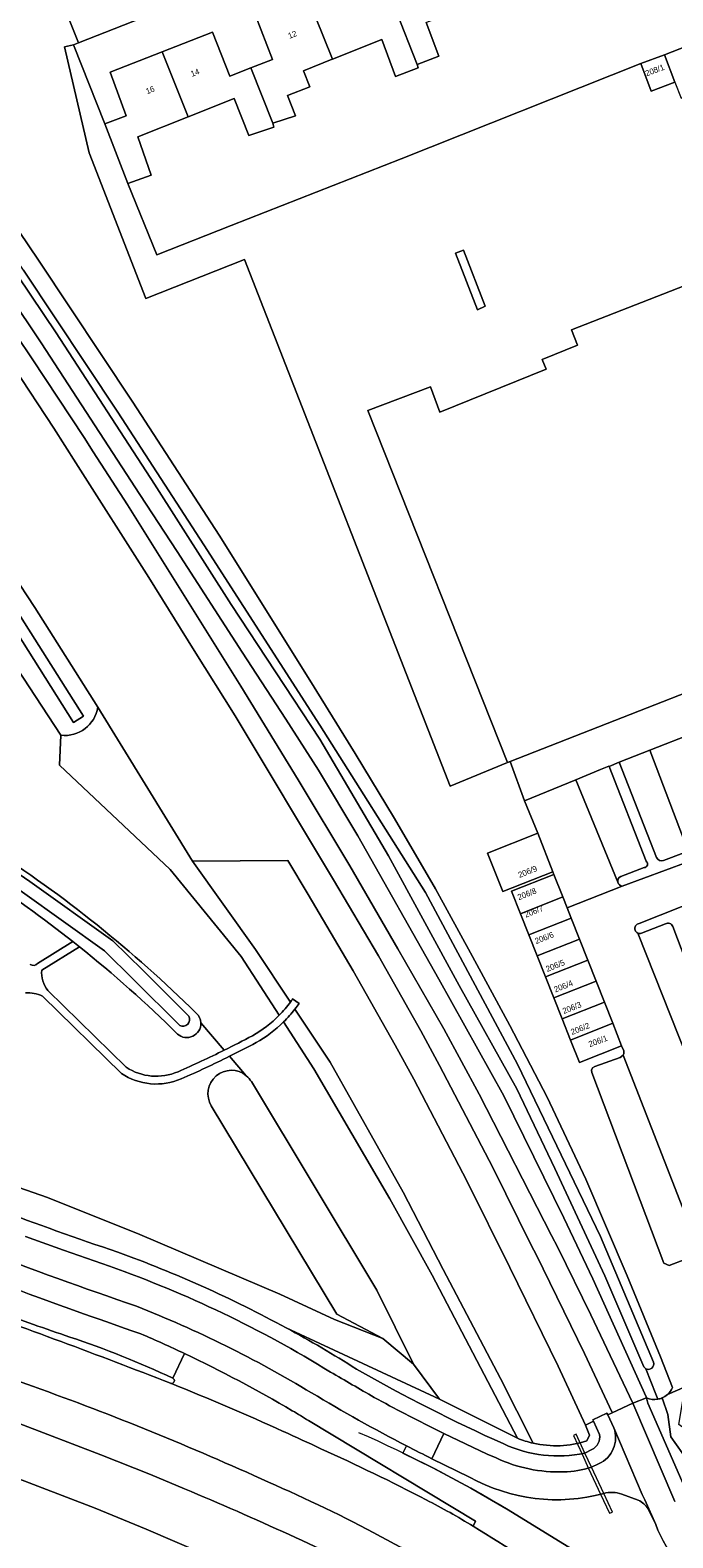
# Model space of a CAD drawing. Header units: metres. Extents: x 151448 to 154749, y 463108 to 465296.
# Tile 392 of 449: x 154337 to 154419, y 464194 to 464387. Entities that reach past the tile are written whole.
import ezdxf
from ezdxf.enums import TextEntityAlignment as Align

# ---------------------------------------------------------------- set-up
doc = ezdxf.new("R2010")
doc.units = ezdxf.units.M
for name, color, linetype, lineweight in [('B-PV-FV-FAUNAPASSAGE-GV', 253, 'Continuous', 9), ('B-PV-GR-BEPLANTING_CULTUUR_BOSPLANTSOEN-GV', 253, 'Continuous', 9), ('B-PV-GR-BOS_GEMENGD-GV', 253, 'Continuous', 9), ('B-PV-GR-BOS_LOOF-GV', 253, 'Continuous', 9), ('B-PV-GW-TALUD_KRUIN-G', 253, 'Continuous', 9), ('B-PV-IE-TERREINAFSCHEIDING_KUNSTMATIG_HEKWERK-G', 253, 'Continuous', 9), ('B-PV-IE-TERREINAFSCHEIDING_KUNSTMATIG_MUUR-G', 253, 'Continuous', 9), ('B-PV-OG-BEBOUWING-GV', 1, 'Continuous', 9), ('B-PV-OG-BEBOUWING-T18', 2, 'Continuous', 9), ('B-PV-OG-TERREIN_BEGROEID-GV', 253, 'Continuous', 9), ('B-PV-OG-TERREIN_ERF-GV', 253, 'Continuous', 9), ('B-PV-OG-TERREIN_OEVER-GV', 253, 'Continuous', 9), ('B-PV-OG-WATER-GV', 253, 'Continuous', 9), ('B-PV-OG-WATER_GREPPEL-GV', 253, 'Continuous', 9), ('B-PV-VH-GESLOTENVERHARDING_ASFALT-GV', 253, 'Continuous', 9), ('B-PV-VH-GESLOTENVERHARDING_BETON-GV', 253, 'Continuous', 9), ('B-PV-VH-ONVERHARD_ZAND-GV', 253, 'Continuous', 9), ('B-PV-VH-OPENVERHARDING_BETONSTRAATSTEEN-GV', 253, 'Continuous', 9), ('B-PV-VH-OPENVERHARDING_SIERBESTRATING-GV', 253, 'Continuous', 9), ('B-PV-VH-OPENVERHARDING_TEGEL-GV', 253, 'Continuous', 9)]:
    doc.layers.add(name, color=color, linetype=linetype, lineweight=lineweight)
doc.styles.add('Drong', font='txt', dxfattribs={"height": 1.8})

msp = doc.modelspace()

# ---------------------------------------------------------------- linework, layer by layer
at = {"layer": 'B-PV-FV-FAUNAPASSAGE-GV', "flags": 128}
msp.add_lwpolyline([(154407.635, 464204.635), (154406.514, 464207.055), (154406.169, 464206.873), (154407.283, 464204.472), (154408.123, 464202.66), (154409.668, 464199.355), (154410.813, 464196.933), (154411.167, 464197.079), (154410.066, 464199.468), (154408.483, 464202.81)], close=True, dxfattribs=at)
at = {"layer": 'B-PV-GR-BEPLANTING_CULTUUR_BOSPLANTSOEN-GV', "flags": 128}
msp.add_lwpolyline([(154398.069, 464293.23), (154399.888, 464288.203), (154406.487, 464290.898), (154409.659, 464292.193), (154410.739, 464292.619), (154410.742, 464292.611), (154412.04, 464293.133), (154415.955, 464294.679), (154421.645, 464296.925), (154425.704, 464298.528), (154426.944, 464299.017), (154431.168, 464300.685), (154437.825, 464303.296), (154441.803, 464304.852), (154443.072, 464305.344), (154441.146, 464310.104), (154439.298, 464309.378)], close=True, dxfattribs=at)
at = {"layer": 'B-PV-GR-BOS_GEMENGD-GV', "flags": 128}
for points in [[(154418.884, 464213.025), (154417.323, 464216.963), (154413.089, 464227.325), (154407.789, 464239.717), (154402.807, 464250.242), (154398.006, 464259.397), (154393.253, 464268.253), (154388.498, 464276.911), (154383.247, 464285.921), (154378.19, 464294.282), (154372.387, 464303.668), (154360.744, 464322.242), (154349.685, 464339.269), (154337.589, 464357.449), (154322.589, 464379.639)], [(154415.208, 464215.66), (154410.203, 464227.335), (154403.791, 464241.108), (154398.938, 464251.315), (154391.516, 464264.525), (154382.479, 464281.138), (154373.652, 464296.079), (154362.309, 464313.336), (154352.473, 464328.75), (154339.85, 464348.165), (154331.567, 464360.417)], [(154329.67, 464359.116), (154337.932, 464346.895), (154350.565, 464327.465), (154355.383, 464320.153), (154363.688, 464307.234), (154369.3, 464298.647), (154373.477, 464292.136), (154378.534, 464283.725), (154388.933, 464265.357), (154397.269, 464250.393), (154404.939, 464234.769), (154408.651, 464226.94), (154415.504, 464211.816), (154415.554, 464211.706)], [(154335.679, 464356.168), (154347.763, 464338.006), (154358.805, 464321.005), (154373.649, 464297.883), (154387.201, 464276.436), (154399.016, 464254.472), (154409.63, 464232.364), (154416.45, 464216.271)], [(154415.454, 464215.437), (154416.746, 464212.177), (154417.002, 464211.533)], [(154417.002, 464211.533), (154416.746, 464212.177), (154415.454, 464215.437)]]:
    msp.add_lwpolyline(points, dxfattribs=at)
at = {"layer": 'B-PV-GR-BOS_GEMENGD-GV'}
for points in [[(154416.45, 464216.271, -0.6806704), (154415.454, 464215.437)], [(154415.454, 464215.437, -0.1213497), (154415.208, 464215.66)], [(154418.244, 464212.135, 0.109861), (154418.884, 464213.025)], [(154415.554, 464211.706, 0.1485061), (154417.002, 464211.533)], [(154417.002, 464211.533, 0.0542653), (154417.539, 464211.69)], [(154417.539, 464211.69, 0.0829686), (154418.244, 464212.135)]]:
    msp.add_lwpolyline(points, format="xyb", dxfattribs=at)
at = {"layer": 'B-PV-GR-BOS_LOOF-GV', "flags": 128}
for points in [[(154422.459, 464230.22), (154418.467, 464228.662), (154417.765, 464228.955), (154408.527, 464253.374), (154408.48, 464253.673), (154408.632, 464253.97), (154408.934, 464254.166), (154412.189, 464255.33), (154412.541, 464255.626), (154412.634, 464255.811), (154412.647, 464256.172), (154412.363, 464256.801), (154406.939, 464254.658), (154405.795, 464257.553), (154404.73, 464260.25), (154403.664, 464262.947), (154402.598, 464265.644), (154401.533, 464268.341), (154400.467, 464271.038), (154399.401, 464273.735), (154398.258, 464276.63), (154403.682, 464278.773), (154403.545, 464279.118), (154397.107, 464276.574), (154395.165, 464281.49), (154401.603, 464284.034), (154399.888, 464288.203), (154398.069, 464293.23), (154397.741, 464293.102), (154390.372, 464290.094), (154364.008, 464357.534), (154351.35, 464352.573), (154344.109, 464371.225), (154340.931, 464384.783), (154342.099, 464385.057), (154342.702, 464385.296), (154337.039, 464399.572)], [(154320.387, 464386.933), (154316.692, 464384.305), (154317.491, 464383.917), (154319.577, 464382.902), (154322.589, 464379.639), (154337.589, 464357.449), (154349.685, 464339.269), (154360.744, 464322.242), (154372.387, 464303.668), (154378.19, 464294.282), (154383.247, 464285.921), (154388.498, 464276.911), (154393.253, 464268.253), (154398.006, 464259.397), (154402.807, 464250.242), (154407.789, 464239.717), (154413.089, 464227.325), (154417.323, 464216.963), (154418.884, 464213.025)], [(154250.008, 464318.964), (154249.943, 464317.758), (154251.703, 464302.931), (154252.92, 464286.716), (154251.838, 464275.613), (154259.359, 464268.616), (154265.715, 464262.536), (154273.22, 464258.279), (154289.096, 464252.939), (154291.605, 464252.296), (154295.64, 464251.263), (154317.528, 464244.747), (154338.754, 464237.369), (154350.596, 464232.64), (154368.538, 464225.007), (154375.534, 464221.732), (154381.758, 464219.319), (154375.836, 464222.41), (154359.75, 464249.122)], [(154357.354, 464280.477), (154345.2, 464300.191)], [(154340.472, 464296.603), (154340.284, 464292.772), (154354.474, 464279.4), (154363.596, 464268.265), (154368.461, 464260.733)], [(154369.893, 464262.407), (154365.424, 464269.157), (154357.354, 464280.477)], [(154337.482, 464267.347), (154342.006, 464270.154)], [(154342.838, 464269.494), (154338.009, 464266.498)], [(154348.226, 464253.273), (154338.096, 464263.182)], [(154338.795, 464263.897), (154348.848, 464254.064)], [(154401.02, 464205.898), (154396.81, 464214.194), (154389.462, 464228.149), (154384.353, 464238.037), (154374.976, 464254.731), (154370.478, 464261.524)], [(154361.414, 464256.25), (154358.41, 464259.736)], [(154369.016, 464259.873), (154372.9, 464253.859), (154382.66, 464237.222), (154388.087, 464227.418), (154399.027, 464206.527)], [(154389.011, 464211.556), (154399.027, 464206.527), (154388.087, 464227.418), (154382.66, 464237.222), (154372.9, 464253.859), (154369.016, 464259.873)], [(154364.23, 464252.983), (154362.088, 464255.468)], [(154362.088, 464255.468), (154364.23, 464252.983)], [(154364.889, 464252.217), (154380.976, 464225.506), (154385.672, 464216.013), (154389.011, 464211.556)], [(154418.244, 464212.135), (154420.504, 464213.125)]]:
    msp.add_lwpolyline(points, dxfattribs=at)
at = {"layer": 'B-PV-GR-BOS_LOOF-GV'}
for points in [[(154345.2, 464300.191, -0.4028179), (154340.472, 464296.603)], [(154342.006, 464270.154, 0.0228015), (154330.051, 464278.731)], [(154355.411, 464258.322, 0.0259809), (154342.838, 464269.494)], [(154336.521, 464267.225, 0.368374), (154337.482, 464267.347)], [(154338.009, 464266.498, 0.1938457), (154338.795, 464263.897)], [(154338.096, 464263.182, 0.1301347), (154335.928, 464263.576)], [(154368.461, 464260.733, 0.0347611), (154369.893, 464262.407)], [(154370.478, 464261.524, -0.0330627), (154369.016, 464259.873)], [(154358.41, 464259.736, -0.6628461), (154355.411, 464258.322)], [(154369.016, 464259.873, -0.0661114), (154365.509, 464257.223)], [(154365.509, 464257.223, -0.0066283), (154362.088, 464255.468)], [(154355.485, 464253.491, 0.0115662), (154361.414, 464256.25)], [(154362.088, 464255.468, -0.012032), (154355.886, 464252.575)], [(154355.886, 464252.575, -0.2553497), (154348.226, 464253.273)], [(154348.848, 464254.064, 0.2529763), (154355.485, 464253.491)], [(154359.75, 464249.122, -0.843653), (154364.23, 464252.983)], [(154364.23, 464252.983, -0.0849078), (154364.889, 464252.217)], [(154418.884, 464213.025, -0.109861), (154418.244, 464212.135)], [(154399.027, 464206.527, 0.040561), (154401.02, 464205.898)]]:
    msp.add_lwpolyline(points, format="xyb", dxfattribs=at)
at = {"layer": 'B-PV-GW-TALUD_KRUIN-G', "flags": 128}
for points in [[(154316.554, 464382.833), (154315.572, 464381.696), (154315.303, 464379.807), (154329.67, 464359.116), (154337.932, 464346.895), (154350.565, 464327.465), (154355.383, 464320.153), (154363.688, 464307.234), (154369.3, 464298.647), (154373.477, 464292.136), (154378.534, 464283.725), (154388.933, 464265.357), (154397.269, 464250.393), (154404.939, 464234.769), (154408.651, 464226.94), (154415.504, 464211.816), (154415.554, 464211.706)], [(154418.884, 464213.025), (154417.323, 464216.963), (154413.089, 464227.325), (154407.789, 464239.717), (154402.807, 464250.242), (154398.006, 464259.397), (154393.253, 464268.253), (154388.498, 464276.911), (154383.247, 464285.921), (154378.19, 464294.282), (154372.387, 464303.668), (154360.744, 464322.242), (154349.685, 464339.269), (154337.589, 464357.449), (154322.589, 464379.639), (154319.577, 464382.902), (154317.491, 464383.917), (154316.554, 464382.833)]]:
    msp.add_lwpolyline(points, dxfattribs=at)
at = {"layer": 'B-PV-GW-TALUD_KRUIN-G'}
for points in [[(154418.244, 464212.135, 0.109861), (154418.884, 464213.025)], [(154415.554, 464211.706, 0.1485061), (154417.002, 464211.533)], [(154417.002, 464211.533, 0.0542653), (154417.539, 464211.69)], [(154417.539, 464211.69, 0.0829686), (154418.244, 464212.135)]]:
    msp.add_lwpolyline(points, format="xyb", dxfattribs=at)
at = {"layer": 'B-PV-IE-TERREINAFSCHEIDING_KUNSTMATIG_HEKWERK-G'}
msp.add_lwpolyline([(154397.792, 464197.342, 0.0332289), (154378.664, 464207.236)], format="xyb", dxfattribs=at)
at = {"layer": 'B-PV-IE-TERREINAFSCHEIDING_KUNSTMATIG_HEKWERK-G', "flags": 128}
msp.add_lwpolyline([(154407.031, 464191.658), (154397.792, 464197.342)], dxfattribs=at)
at = {"layer": 'B-PV-IE-TERREINAFSCHEIDING_KUNSTMATIG_MUUR-G', "flags": 128}
for points in [[(154364.008, 464357.534), (154390.372, 464290.094)], [(154390.372, 464290.094), (154397.741, 464293.102)]]:
    msp.add_lwpolyline(points, dxfattribs=at)
at = {"layer": 'B-PV-OG-BEBOUWING-GV', "flags": 128}
for points in [[(154393.977, 464390.593), (154390.789, 464398.735), (154390.557, 464398.644), (154384.11, 464396.126), (154386.306, 464390.5), (154383.443, 464389.38), (154386.125, 464382.552), (154388.926, 464383.62), (154387.287, 464387.922), (154393.773, 464390.512)], [(154375.271, 464383.224), (154381.596, 464385.747), (154383.372, 464381.022), (154386.266, 464382.11), (154386.125, 464382.552), (154383.443, 464389.38), (154380.75, 464388.327), (154378.546, 464393.959), (154372.019, 464391.405)], [(154367.624, 464375.014), (154370.541, 464375.955), (154369.515, 464378.554), (154372.363, 464379.679), (154371.55, 464381.739), (154375.239, 464383.211), (154375.271, 464383.224), (154372.019, 464391.405), (154365.409, 464388.819), (154367.612, 464383.19), (154364.823, 464382.098)], [(154353.453, 464384.158), (154356.77, 464375.816), (154362.693, 464378.169), (154364.556, 464373.449), (154367.787, 464374.492), (154367.624, 464375.014), (154364.823, 464382.098), (154362.123, 464381.042), (154359.909, 464386.675)], [(154356.77, 464375.816), (154353.453, 464384.158), (154346.765, 464381.551), (154348.855, 464375.957), (154346.1, 464374.938), (154349.068, 464367.295), (154352.023, 464368.362), (154350.326, 464373.256)], [(154419.174, 464380.267), (154417.871, 464383.775), (154414.84, 464382.649), (154416.143, 464379.141)], [(154437.67, 464313.48), (154421.368, 464354.571), (154405.928, 464348.54), (154406.697, 464346.586), (154402.181, 464344.763), (154402.675, 464343.506), (154389.041, 464338.002), (154387.836, 464341.236), (154379.821, 464338.225), (154397.741, 464293.102), (154398.069, 464293.23), (154439.298, 464309.378), (154439.181, 464309.675)], [(154403.545, 464279.118), (154401.603, 464284.034), (154395.165, 464281.49), (154397.107, 464276.574)], [(154404.825, 464275.879), (154403.682, 464278.773), (154398.258, 464276.63), (154399.401, 464273.735)], [(154405.379, 464274.477), (154404.825, 464275.879), (154399.401, 464273.735), (154400.467, 464271.038), (154405.891, 464273.181)], [(154405.891, 464273.181), (154400.467, 464271.038), (154401.533, 464268.341), (154406.957, 464270.484)], [(154408.022, 464267.787), (154406.957, 464270.484), (154401.533, 464268.341), (154402.598, 464265.644)], [(154403.664, 464262.947), (154409.088, 464265.09), (154408.022, 464267.787), (154402.598, 464265.644)], [(154403.664, 464262.947), (154404.73, 464260.25), (154410.154, 464262.393), (154409.088, 464265.09)], [(154404.73, 464260.25), (154405.795, 464257.553), (154411.219, 464259.696), (154410.154, 464262.393)], [(154405.795, 464257.553), (154406.939, 464254.658), (154412.363, 464256.801), (154411.219, 464259.696)]]:
    msp.add_lwpolyline(points, close=True, dxfattribs=at)
at = {"layer": 'B-PV-OG-TERREIN_BEGROEID-GV', "flags": 128}
for points in [[(154368.461, 464260.733), (154363.596, 464268.265), (154354.474, 464279.4), (154340.284, 464292.772), (154340.472, 464296.603), (154332.36, 464308.873), (154324.36, 464322.436), (154315.847, 464334.511), (154309.405, 464344.128), (154303.009, 464353.346), (154299.694, 464358.249), (154296.934, 464362.443)], [(154328.698, 464356.786), (154336.763, 464344.815), (154343.45, 464334.748), (154344.624, 464332.928), (154349.004, 464326.136), (154363.545, 464302.905), (154370.87, 464290.867), (154377.498, 464279.852), (154383.681, 464269.24), (154389.568, 464258.979), (154394.077, 464250.623), (154403.385, 464232.516), (154404.174, 464230.982), (154408.392, 464222.361), (154413.774, 464211.028), (154415.554, 464211.706), (154415.504, 464211.816), (154408.651, 464226.94), (154404.939, 464234.769), (154397.269, 464250.393), (154388.933, 464265.357), (154378.534, 464283.725), (154373.477, 464292.136), (154369.3, 464298.647), (154363.688, 464307.234), (154355.383, 464320.153), (154350.565, 464327.465), (154337.932, 464346.895), (154329.67, 464359.116)], [(154317.035, 464343.458), (154337.142, 464312.959), (154345.2, 464300.191), (154357.354, 464280.477), (154369.573, 464280.544), (154372.183, 464276.204), (154377.942, 464266.414), (154383.327, 464256.91), (154385.713, 464252.535), (154392.506, 464239.505), (154398.011, 464228.425), (154404.208, 464215.747), (154407.732, 464208.22), (154408.751, 464208.697), (154408.654, 464208.906), (154410.469, 464209.736), (154410.594, 464209.538), (154411.146, 464209.779), (154411.126, 464209.822), (154407.588, 464217.38), (154401.387, 464230.064), (154400.823, 464231.198), (154395.849, 464241.211), (154389.023, 464254.304), (154386.621, 464258.708), (154381.177, 464268.317), (154375.434, 464278.079), (154362.807, 464299.08), (154357.551, 464307.441), (154351.755, 464316.803), (154342.398, 464331.49), (154339.569, 464335.93), (154334.407, 464343.792)], [(154369.364, 464220.671), (154389.011, 464211.556), (154385.672, 464216.013), (154381.758, 464219.319), (154375.534, 464221.732), (154368.538, 464225.007), (154350.596, 464232.64), (154338.754, 464237.369), (154317.528, 464244.747), (154295.64, 464251.263), (154291.605, 464252.296), (154289.096, 464252.939), (154273.22, 464258.279), (154265.715, 464262.536), (154259.359, 464268.616), (154251.838, 464275.613), (154252.92, 464286.716), (154251.703, 464302.931), (154249.943, 464317.758), (154250.008, 464318.964), (154248.002, 464320.627)], [(154407.9, 464206.18), (154408.225, 464206.906), (154407.732, 464208.22), (154404.208, 464215.747), (154398.011, 464228.425), (154392.506, 464239.505), (154385.713, 464252.535), (154383.327, 464256.91), (154377.942, 464266.414), (154372.183, 464276.204), (154369.573, 464280.544), (154357.354, 464280.477), (154365.424, 464269.157), (154369.893, 464262.407)], [(154370.18, 464262.808), (154371.002, 464262.239)], [(154370.478, 464261.524), (154374.976, 464254.731), (154384.353, 464238.037), (154389.462, 464228.149), (154396.81, 464214.194), (154401.02, 464205.898)], [(154358.41, 464259.736), (154361.414, 464256.25)], [(154402.35, 464168.136), (154399.05, 464170.512), (154394.371, 464173.47), (154390.697, 464175.654), (154381.188, 464181.139), (154376.069, 464183.776), (154370.643, 464186.39), (154358.729, 464191.711), (154351.39, 464194.864), (154344.869, 464197.562), (154330.104, 464203.193), (154322.293, 464205.905), (154316.278, 464207.921), (154315.451, 464208.198), (154303.136, 464212.093), (154297.05, 464213.875), (154291.145, 464215.522), (154284.32, 464217.236), (154278.336, 464218.809), (154273.145, 464220.045), (154262.359, 464222.476)], [(154399.027, 464206.527), (154389.011, 464211.556), (154369.364, 464220.671)], [(154336.958, 464213.147), (154321.414, 464218.638)], [(154372.229, 464208.793), (154393.64, 464195.909), (154393.345, 464195.251)], [(154409.534, 464207.019), (154408.751, 464208.697), (154407.732, 464208.22), (154408.225, 464206.906), (154407.9, 464206.18)], [(154335.12, 464208.427), (154345.605, 464204.391), (154351.956, 464201.895), (154356.33, 464200.052)], [(154384.794, 464205.543), (154384.318, 464204.624), (154388.173, 464202.72), (154393.028, 464200.113), (154397.792, 464197.342), (154407.031, 464191.658)], [(154407.031, 464191.658), (154397.792, 464197.342), (154393.028, 464200.113), (154388.173, 464202.72), (154384.318, 464204.624), (154384.794, 464205.543)], [(154407.635, 464204.635), (154408.538, 464205.068)], [(154392.856, 464201.556), (154388.026, 464203.905)], [(154414.483, 464198.597), (154412.374, 464199.381)], [(154416.731, 464195.476), (154415.743, 464197.494)]]:
    msp.add_lwpolyline(points, dxfattribs=at)
at = {"layer": 'B-PV-OG-TERREIN_BEGROEID-GV'}
for points in [[(154331.303, 464282.202, -0.0520482), (154357.812, 464261.004)], [(154369.893, 464262.407, 0.0061274), (154370.18, 464262.808)], [(154357.812, 464261.004, -0.2035689), (154358.41, 464259.736)], [(154365.028, 464258.1, 0.0695755), (154368.461, 464260.733)], [(154371.002, 464262.239, -0.0137668), (154370.478, 464261.524)], [(154361.414, 464256.25, 0.0072718), (154365.028, 464258.1)], [(154316.836, 464241.959, 0.0164276), (154347.752, 464230.373)], [(154350.141, 464223.456, -0.0177051), (154310.312, 464238.623)], [(154309.376, 464235.61, 0.0156479), (154350.728, 464219.901)], [(154347.752, 464230.373, -0.0374829), (154369.364, 464220.671)], [(154372.597, 464212.349, 0.0415572), (154350.141, 464223.456)], [(154369.364, 464220.671, -0.0163967), (154378.372, 464215.395)], [(154350.728, 464219.901, -0.0091302), (154356.313, 464217.38)], [(154356.313, 464217.38, -0.0229279), (154370.137, 464210.049)], [(154378.372, 464215.395, 0.0254246), (154397.237, 464205.809)], [(154367.065, 464200.914, 0.0210227), (154336.958, 464213.147)], [(154384.794, 464205.543, -0.0158066), (154372.597, 464212.349)], [(154370.137, 464210.049, -0.002952), (154372.229, 464208.793)], [(154408.538, 464205.068, 0.3334054), (154409.534, 464207.019)], [(154388.026, 464203.905, -0.0039522), (154384.794, 464205.543)], [(154397.237, 464205.809, 0.1659841), (154407.635, 464204.635)], [(154401.02, 464205.898, -0.040561), (154399.027, 464206.527)], [(154407.9, 464206.18, -0.1343031), (154401.02, 464205.898)], [(154401.02, 464205.898, 0.1343031), (154407.9, 464206.18)], [(154395.247, 464185.873, 0.0399129), (154367.065, 464200.914)], [(154410.066, 464199.468, -0.1967405), (154392.856, 464201.556)], [(154356.33, 464200.052, -0.0156561), (154382.921, 464187.896)], [(154412.374, 464199.381, 0.1477331), (154410.066, 464199.468)], [(154415.743, 464197.494, 0.1417897), (154414.483, 464198.597)], [(154393.345, 464195.251, 0.0014585), (154405.949, 464187.447)], [(154424.287, 464186.027, -0.155417), (154416.731, 464195.476)]]:
    msp.add_lwpolyline(points, format="xyb", dxfattribs=at)
at = {"layer": 'B-PV-OG-TERREIN_ERF-GV', "flags": 128}
for points in [[(154364.607, 464393.959), (154342.702, 464385.296), (154342.099, 464385.057), (154346.1, 464374.938), (154348.855, 464375.957), (154346.765, 464381.551), (154353.453, 464384.158), (154359.909, 464386.675), (154362.123, 464381.042), (154364.823, 464382.098), (154367.612, 464383.19), (154365.409, 464388.819)], [(154387.287, 464387.922), (154388.926, 464383.62), (154386.125, 464382.552), (154386.266, 464382.11), (154383.372, 464381.022), (154381.596, 464385.747), (154375.271, 464383.224), (154375.239, 464383.211), (154371.55, 464381.739), (154372.363, 464379.679), (154369.515, 464378.554), (154370.541, 464375.955), (154367.624, 464375.014), (154367.787, 464374.492), (154364.556, 464373.449), (154362.693, 464378.169), (154356.77, 464375.816), (154350.326, 464373.256), (154352.023, 464368.362), (154349.068, 464367.295), (154352.758, 464358.173), (154362.297, 464361.911), (154384.083, 464370.447), (154414.84, 464382.649), (154417.871, 464383.775), (154427.114, 464387.401)], [(154419.174, 464380.267), (154416.143, 464379.141), (154414.84, 464382.649), (154384.083, 464370.447), (154362.297, 464361.911), (154352.758, 464358.173), (154349.068, 464367.295), (154346.1, 464374.938), (154342.099, 464385.057), (154340.931, 464384.783), (154344.109, 464371.225), (154351.35, 464352.573), (154364.008, 464357.534), (154390.372, 464290.094), (154397.741, 464293.102), (154379.821, 464338.225), (154387.836, 464341.236), (154389.041, 464338.002), (154402.675, 464343.506), (154402.181, 464344.763), (154406.697, 464346.586), (154405.928, 464348.54), (154421.368, 464354.571)]]:
    msp.add_lwpolyline(points, dxfattribs=at)
for points in [[(154391.052, 464358.363), (154392.065, 464358.765), (154394.874, 464351.562), (154393.896, 464351.122)], [(154391.052, 464358.363), (154393.896, 464351.122), (154394.874, 464351.562), (154392.065, 464358.765)]]:
    msp.add_lwpolyline(points, close=True, dxfattribs=at)
at = {"layer": 'B-PV-OG-TERREIN_OEVER-GV', "flags": 128}
for points in [[(154345.2, 464300.191), (154337.142, 464312.959), (154317.035, 464343.458), (154311.624, 464351.423), (154306.163, 464359.288), (154302.892, 464363.821), (154299.177, 464368.413), (154295.033, 464365.365)], [(154295.033, 464365.365), (154296.934, 464362.443), (154299.694, 464358.249), (154303.009, 464353.346), (154309.405, 464344.128), (154315.847, 464334.511), (154324.36, 464322.436), (154332.36, 464308.873), (154340.472, 464296.603)], [(154355.697, 464259.415), (154349.781, 464265.301), (154346.052, 464268.967), (154335.537, 464276.475), (154313.209, 464291.776), (154291.474, 464306.637), (154270.544, 464321.485), (154257.681, 464330.595)], [(154258.654, 464331.969), (154271.518, 464322.858), (154292.436, 464308.018), (154314.16, 464293.165), (154336.502, 464277.854), (154347.137, 464270.26), (154350.965, 464266.498), (154356.884, 464260.608)]]:
    msp.add_lwpolyline(points, dxfattribs=at)
msp.add_lwpolyline([(154297.474, 464365.058), (154298.69, 464365.936), (154304.397, 464358.026), (154309.796, 464350.248), (154315.239, 464342.238), (154321.956, 464332), (154335.297, 464311.816), (154343.364, 464299.032), (154342.096, 464298.232), (154334.081, 464310.932), (154320.704, 464331.172), (154313.973, 464341.434), (154308.635, 464349.29), (154303.161, 464357.174)], close=True, dxfattribs=at)
at = {"layer": 'B-PV-OG-TERREIN_OEVER-GV'}
for points in [[(154340.472, 464296.603, 0.4028179), (154345.2, 464300.191)], [(154357.812, 464261.004, 0.0520482), (154331.303, 464282.202)], [(154330.051, 464278.731, -0.0228015), (154342.006, 464270.154)], [(154342.006, 464270.154, -0.0026458), (154342.838, 464269.494)], [(154342.838, 464269.494, -0.0259809), (154355.411, 464258.322)], [(154358.41, 464259.736, 0.2035689), (154357.812, 464261.004)], [(154355.411, 464258.322, 0.6628461), (154358.41, 464259.736)], [(154356.884, 464260.608, -0.7218457), (154355.697, 464259.415)]]:
    msp.add_lwpolyline(points, format="xyb", dxfattribs=at)
at = {"layer": 'B-PV-OG-WATER-GV', "flags": 128}
msp.add_lwpolyline([(154416.45, 464216.271), (154409.63, 464232.364), (154399.016, 464254.472), (154387.201, 464276.436), (154373.649, 464297.883), (154358.805, 464321.005), (154347.763, 464338.006), (154335.679, 464356.168), (154320.781, 464378.207), (154318.181, 464381.023), (154318.075, 464381.075), (154317.754, 464380.703), (154317.707, 464380.374), (154331.567, 464360.417), (154339.85, 464348.165), (154352.473, 464328.75), (154362.309, 464313.336), (154373.652, 464296.079), (154382.479, 464281.138), (154391.516, 464264.525), (154398.938, 464251.315), (154403.791, 464241.108), (154410.203, 464227.335), (154415.208, 464215.66)], dxfattribs=at)
msp.add_lwpolyline([(154297.474, 464365.058), (154303.161, 464357.174), (154308.635, 464349.29), (154313.973, 464341.434), (154320.704, 464331.172), (154334.081, 464310.932), (154342.096, 464298.232), (154343.364, 464299.032), (154335.297, 464311.816), (154321.956, 464332), (154315.239, 464342.238), (154309.796, 464350.248), (154304.397, 464358.026), (154298.69, 464365.936)], close=True, dxfattribs=at)
at = {"layer": 'B-PV-OG-WATER-GV'}
for points in [[(154415.454, 464215.437, 0.6806704), (154416.45, 464216.271)], [(154415.208, 464215.66, 0.1213497), (154415.454, 464215.437)]]:
    msp.add_lwpolyline(points, format="xyb", dxfattribs=at)
at = {"layer": 'B-PV-OG-WATER_GREPPEL-GV', "flags": 128}
for points in [[(154257.681, 464330.595), (154270.544, 464321.485), (154291.474, 464306.637), (154313.209, 464291.776), (154335.537, 464276.475), (154346.052, 464268.967), (154349.781, 464265.301), (154355.697, 464259.415)], [(154356.884, 464260.608), (154350.965, 464266.498), (154347.137, 464270.26), (154336.502, 464277.854), (154314.16, 464293.165), (154292.436, 464308.018), (154271.518, 464322.858), (154258.654, 464331.969)], [(154381.758, 464219.319), (154385.672, 464216.013), (154380.976, 464225.506), (154364.889, 464252.217)], [(154359.75, 464249.122), (154375.836, 464222.41), (154381.758, 464219.319)]]:
    msp.add_lwpolyline(points, dxfattribs=at)
at = {"layer": 'B-PV-OG-WATER_GREPPEL-GV'}
for points in [[(154355.697, 464259.415, 0.7218457), (154356.884, 464260.608)], [(154364.23, 464252.983, 0.843653), (154359.75, 464249.122)], [(154364.889, 464252.217, 0.0849078), (154364.23, 464252.983)]]:
    msp.add_lwpolyline(points, format="xyb", dxfattribs=at)
at = {"layer": 'B-PV-VH-GESLOTENVERHARDING_ASFALT-GV', "flags": 128}
for points in [[(154334.407, 464343.792), (154339.569, 464335.93), (154342.398, 464331.49), (154351.755, 464316.803), (154357.551, 464307.441), (154362.807, 464299.08), (154375.434, 464278.079), (154381.177, 464268.317), (154386.621, 464258.708), (154389.023, 464254.304), (154395.849, 464241.211), (154400.823, 464231.198), (154401.387, 464230.064), (154407.588, 464217.38), (154411.126, 464209.822), (154411.146, 464209.779), (154413.774, 464211.028), (154408.392, 464222.361), (154404.174, 464230.982), (154403.385, 464232.516), (154394.077, 464250.623), (154389.568, 464258.979), (154383.681, 464269.24), (154377.498, 464279.852), (154370.87, 464290.867), (154363.545, 464302.905), (154349.004, 464326.136), (154344.624, 464332.928), (154343.45, 464334.748), (154336.763, 464344.815), (154328.698, 464356.786)], [(154226.147, 464250.152), (154225.77, 464236.907), (154226.3, 464236.871), (154228.496, 464236.785), (154231.429, 464236.509), (154240.023, 464235.431), (154252.099, 464233.367), (154259.222, 464232.212), (154287.091, 464228.43), (154290.186, 464227.968), (154292.4, 464227.453), (154298.223, 464225.756), (154318.939, 464219.455), (154319.9, 464219.138), (154321.414, 464218.638), (154336.958, 464213.147)], [(154356.33, 464200.052), (154351.956, 464201.895), (154345.605, 464204.391), (154335.12, 464208.427), (154328.568, 464210.804), (154320.086, 464213.69), (154318.327, 464214.258), (154311.275, 464216.535), (154304.139, 464218.752), (154296.586, 464220.924), (154286.877, 464223.507), (154278.252, 464225.717), (154269.907, 464227.648), (154263.32, 464229.248), (154256.474, 464230.594), (154247.402, 464232.257), (154241.294, 464233.262), (154236.69, 464233.947), (154231.595, 464234.562), (154226.994, 464234.994), (154225.718, 464235.066), (154225.501, 464227.415)], [(154346.707, 464228.571), (154340.813, 464230.608), (154335.908, 464232.378)], [(154262.359, 464222.476), (154273.145, 464220.045), (154278.336, 464218.809), (154284.32, 464217.236), (154291.145, 464215.522), (154297.05, 464213.875), (154303.136, 464212.093), (154315.451, 464208.198), (154316.278, 464207.921), (154322.293, 464205.905), (154330.104, 464203.193), (154344.869, 464197.562), (154351.39, 464194.864), (154358.729, 464191.711), (154370.643, 464186.39), (154376.069, 464183.776), (154381.188, 464181.139), (154390.697, 464175.654), (154394.371, 464173.47), (154399.05, 464170.512), (154402.35, 464168.136)], [(154354.824, 464214.233), (154356.313, 464217.38)], [(154356.313, 464217.38), (154354.824, 464214.233)], [(154354.642, 464213.542), (154354.575, 464213.548), (154354.51, 464213.567)], [(154393.345, 464195.251), (154393.64, 464195.909), (154372.229, 464208.793)], [(154368.986, 464207.4), (154368.969, 464207.408)], [(154368.969, 464207.408), (154368.986, 464207.4)], [(154388.026, 464203.905), (154389.567, 464207.139), (154388.613, 464207.611)]]:
    msp.add_lwpolyline(points, dxfattribs=at)
at = {"layer": 'B-PV-VH-GESLOTENVERHARDING_ASFALT-GV'}
for points in [[(154310.312, 464238.623, 0.0177051), (154350.141, 464223.456)], [(154350.728, 464219.901, -0.0156479), (154309.376, 464235.61)], [(154375.036, 464215.014, 0.0527942), (154346.707, 464228.571)], [(154354.51, 464213.567, 0.0106108), (154326.346, 464223.974)], [(154332.281, 464222.774, 0.0057878), (154341.614, 464219.5)], [(154350.141, 464223.456, -0.0415572), (154372.597, 464212.349)], [(154341.614, 464219.5, -0.0276428), (154354.824, 464214.233)], [(154356.313, 464217.38, 0.0091302), (154350.728, 464219.901)], [(154370.137, 464210.049, 0.0229279), (154356.313, 464217.38)], [(154380.63, 464211.771, -0.0033178), (154375.036, 464215.014)], [(154336.958, 464213.147, -0.0210227), (154367.065, 464200.914)], [(154354.824, 464214.233, -0.778332), (154354.642, 464213.542)], [(154368.969, 464207.408, 0.0100345), (154354.642, 464213.542)], [(154354.642, 464213.542, -0.0100345), (154368.969, 464207.408)], [(154372.597, 464212.349, 0.0158066), (154384.794, 464205.543)], [(154388.613, 464207.611, -0.0117758), (154380.63, 464211.771)], [(154372.229, 464208.793, 0.002952), (154370.137, 464210.049)], [(154373.78, 464205.192, 0.0033875), (154368.986, 464207.4)], [(154368.986, 464207.4, -0.0033875), (154373.78, 464205.192)], [(154387.305, 464198.634, 0.0140734), (154373.78, 464205.192)], [(154373.78, 464205.192, -0.0140734), (154387.305, 464198.634)], [(154384.794, 464205.543, 0.0039522), (154388.026, 464203.905)], [(154367.065, 464200.914, -0.0399129), (154395.247, 464185.873)], [(154382.921, 464187.896, 0.0156561), (154356.33, 464200.052)], [(154393.345, 464195.251, 0.0178714), (154387.305, 464198.634)], [(154387.305, 464198.634, -0.0178714), (154393.345, 464195.251)], [(154405.949, 464187.447, -0.0014585), (154393.345, 464195.251)]]:
    msp.add_lwpolyline(points, format="xyb", dxfattribs=at)
at = {"layer": 'B-PV-VH-GESLOTENVERHARDING_BETON-GV'}
for points in [[(154326.346, 464223.974, -0.0106108), (154354.51, 464213.567)], [(154341.614, 464219.5, -0.0057878), (154332.281, 464222.774)], [(154354.824, 464214.233, 0.0276428), (154341.614, 464219.5)], [(154354.642, 464213.542, 0.778332), (154354.824, 464214.233)]]:
    msp.add_lwpolyline(points, format="xyb", dxfattribs=at)
at = {"layer": 'B-PV-VH-GESLOTENVERHARDING_BETON-GV', "flags": 128}
msp.add_lwpolyline([(154354.51, 464213.567), (154354.575, 464213.548), (154354.642, 464213.542)], dxfattribs=at)
at = {"layer": 'B-PV-VH-ONVERHARD_ZAND-GV', "flags": 128}
for points in [[(154342.006, 464270.154), (154337.482, 464267.347)], [(154338.009, 464266.498), (154342.838, 464269.494)], [(154338.096, 464263.182), (154348.226, 464253.273)], [(154348.848, 464254.064), (154338.795, 464263.897)], [(154371.002, 464262.239), (154370.18, 464262.808)]]:
    msp.add_lwpolyline(points, dxfattribs=at)
at = {"layer": 'B-PV-VH-ONVERHARD_ZAND-GV'}
for points in [[(154342.838, 464269.494, 0.0026458), (154342.006, 464270.154)], [(154337.482, 464267.347, -0.368374), (154336.521, 464267.225)], [(154338.795, 464263.897, -0.1938457), (154338.009, 464266.498)], [(154335.928, 464263.576, -0.1301347), (154338.096, 464263.182)], [(154370.18, 464262.808, -0.0061274), (154369.893, 464262.407)], [(154368.461, 464260.733, -0.0695755), (154365.028, 464258.1)], [(154369.893, 464262.407, -0.0347611), (154368.461, 464260.733)], [(154369.016, 464259.873, 0.0330627), (154370.478, 464261.524)], [(154370.478, 464261.524, 0.0137668), (154371.002, 464262.239)], [(154365.509, 464257.223, 0.0661114), (154369.016, 464259.873)], [(154365.028, 464258.1, -0.0072718), (154361.414, 464256.25)], [(154362.088, 464255.468, 0.0066283), (154365.509, 464257.223)], [(154361.414, 464256.25, -0.0115662), (154355.485, 464253.491)], [(154355.886, 464252.575, 0.012032), (154362.088, 464255.468)], [(154348.226, 464253.273, 0.2553497), (154355.886, 464252.575)], [(154355.485, 464253.491, -0.2529763), (154348.848, 464254.064)]]:
    msp.add_lwpolyline(points, format="xyb", dxfattribs=at)
at = {"layer": 'B-PV-VH-OPENVERHARDING_BETONSTRAATSTEEN-GV', "flags": 128}
for points in [[(154461.789, 464298.981), (154452.066, 464292.865), (154443.786, 464289.64), (154436.005, 464286.426), (154427.914, 464283.273), (154420.774, 464280.338), (154412.444, 464277.272), (154405.379, 464274.477), (154405.891, 464273.181), (154406.957, 464270.484), (154408.022, 464267.787), (154409.088, 464265.09), (154410.154, 464262.393), (154411.219, 464259.696), (154412.363, 464256.801), (154412.647, 464256.172), (154412.634, 464255.811), (154412.541, 464255.626), (154422.459, 464230.22), (154423.093, 464229.775), (154426.782, 464227.187), (154467.25, 464198.797), (154467.437, 464198.629)], [(154427.046, 464283.714), (154421.645, 464296.925), (154415.955, 464294.679), (154421.089, 464281.206)], [(154421.089, 464281.206), (154415.955, 464294.679), (154412.04, 464293.133), (154416.84, 464280.921)], [(154415.505, 464280.456), (154410.742, 464292.611), (154410.739, 464292.619), (154409.659, 464292.193), (154406.487, 464290.898), (154411.87, 464277.758)], [(154411.87, 464277.758), (154406.487, 464290.898), (154399.888, 464288.203), (154401.603, 464284.034), (154403.545, 464279.118), (154403.682, 464278.773), (154404.825, 464275.879), (154405.379, 464274.477), (154412.444, 464277.272)], [(154417.735, 464280.573), (154420.34, 464281.553)], [(154412.252, 464278.49), (154415.245, 464279.653)], [(154414.609, 464272.474), (154422.669, 464275.686)], [(154417.972, 464272.451), (154414.92, 464271.227)], [(154414.42, 464271.251), (154427.095, 464239.39), (154427.906, 464237.334), (154431.356, 464228.725)], [(154431.356, 464228.725), (154427.906, 464237.334), (154427.095, 464239.39), (154414.42, 464271.251)], [(154422.854, 464261.718), (154418.928, 464272.104)], [(154417.539, 464211.69), (154418.262, 464209.587), (154418.677, 464206.717), (154420.855, 464203.625), (154421.55, 464202.167), (154422.102, 464200.58), (154423.172, 464205.791), (154419.699, 464208.275), (154420.504, 464213.125), (154418.244, 464212.135)]]:
    msp.add_lwpolyline(points, dxfattribs=at)
at = {"layer": 'B-PV-VH-OPENVERHARDING_BETONSTRAATSTEEN-GV'}
for points in [[(154415.245, 464279.653, 0.7422253), (154415.505, 464280.456)], [(154416.84, 464280.921, 0.3933463), (154417.735, 464280.573)], [(154411.87, 464277.758, -0.3737631), (154412.252, 464278.49)], [(154412.444, 464277.272, -0.3302623), (154411.87, 464277.758)], [(154414.088, 464271.625, -0.4728043), (154414.609, 464272.474)], [(154418.928, 464272.104, 0.4214551), (154417.972, 464272.451)], [(154414.42, 464271.251, -0.2012644), (154414.088, 464271.625)], [(154414.92, 464271.227, -0.1999239), (154414.42, 464271.251)], [(154418.244, 464212.135, -0.0829686), (154417.539, 464211.69)]]:
    msp.add_lwpolyline(points, format="xyb", dxfattribs=at)
at = {"layer": 'B-PV-VH-OPENVERHARDING_BETONSTRAATSTEEN-GV', "flags": 128}
msp.add_lwpolyline([(154412.541, 464255.626), (154412.189, 464255.33), (154408.934, 464254.166), (154408.632, 464253.97), (154408.48, 464253.673), (154408.527, 464253.374), (154417.765, 464228.955), (154418.467, 464228.662), (154422.459, 464230.22)], close=True, dxfattribs=at)
at = {"layer": 'B-PV-VH-OPENVERHARDING_SIERBESTRATING-GV'}
for points in [[(154417.002, 464211.533, -0.1485061), (154415.554, 464211.706)], [(154417.539, 464211.69, -0.0542653), (154417.002, 464211.533)]]:
    msp.add_lwpolyline(points, format="xyb", dxfattribs=at)
at = {"layer": 'B-PV-VH-OPENVERHARDING_SIERBESTRATING-GV', "flags": 128}
for points in [[(154415.554, 464211.706), (154415.72, 464211.031), (154421.292, 464198.329)], [(154420.855, 464203.625), (154418.677, 464206.717), (154418.262, 464209.587), (154417.539, 464211.69)]]:
    msp.add_lwpolyline(points, dxfattribs=at)
at = {"layer": 'B-PV-VH-OPENVERHARDING_TEGEL-GV', "flags": 128}
for points in [[(154337.85, 464400.049), (154336.894, 464399.651), (154337.039, 464399.572), (154342.702, 464385.296), (154364.607, 464393.959), (154372.337, 464397.016), (154380.576, 464400.23), (154416.552, 464414.519), (154419.131, 464415.439), (154418.465, 464417.103), (154373.5, 464399.588), (154363.869, 464395.806), (154349.257, 464390.069)], [(154416.84, 464280.921), (154412.04, 464293.133), (154410.742, 464292.611), (154415.505, 464280.456)], [(154412.444, 464277.272), (154420.774, 464280.338)], [(154420.34, 464281.553), (154417.735, 464280.573)], [(154415.245, 464279.653), (154412.252, 464278.49)], [(154422.669, 464275.686), (154414.609, 464272.474)], [(154414.92, 464271.227), (154417.972, 464272.451)], [(154418.928, 464272.104), (154422.854, 464261.718), (154423.661, 464259.675), (154431.063, 464240.953), (154431.872, 464238.921), (154434.978, 464231.102)], [(154335.908, 464232.378), (154340.813, 464230.608), (154346.707, 464228.571)], [(154419.171, 464198.434), (154413.774, 464211.028), (154411.146, 464209.779), (154410.594, 464209.538), (154411.36, 464207.855), (154414.978, 464199.327)], [(154421.292, 464198.329), (154415.72, 464211.031), (154415.554, 464211.706), (154413.774, 464211.028), (154419.171, 464198.434)], [(154411.36, 464207.855), (154410.594, 464209.538), (154410.469, 464209.736), (154408.654, 464208.906), (154408.751, 464208.697), (154409.534, 464207.019)], [(154396.256, 464204.008), (154395.135, 464204.503), (154389.567, 464207.139), (154388.026, 464203.905), (154392.856, 464201.556)], [(154388.613, 464207.611), (154389.567, 464207.139), (154395.135, 464204.503), (154396.256, 464204.008)], [(154414.978, 464199.327), (154411.36, 464207.855)], [(154408.538, 464205.068), (154407.635, 464204.635)], [(154409.4, 464203.241), (154408.483, 464202.81)], [(154408.483, 464202.81), (154409.4, 464203.241)], [(154412.374, 464199.381), (154414.483, 464198.597)], [(154415.338, 464198.644), (154416.731, 464195.476)], [(154416.731, 464195.476), (154415.338, 464198.644)], [(154415.743, 464197.494), (154416.731, 464195.476)]]:
    msp.add_lwpolyline(points, dxfattribs=at)
msp.add_lwpolyline([(154417.871, 464383.775), (154419.174, 464380.267), (154419.981, 464378.216), (154432.098, 464382.87), (154432.163, 464383.067), (154429.955, 464388.516), (154427.114, 464387.401)], close=True, dxfattribs=at)
at = {"layer": 'B-PV-VH-OPENVERHARDING_TEGEL-GV'}
for points in [[(154415.505, 464280.456, -0.7422253), (154415.245, 464279.653)], [(154417.735, 464280.573, -0.3933463), (154416.84, 464280.921)], [(154412.252, 464278.49, 0.3737631), (154411.87, 464277.758)], [(154411.87, 464277.758, 0.3302623), (154412.444, 464277.272)], [(154414.609, 464272.474, 0.4728043), (154414.088, 464271.625)], [(154417.972, 464272.451, -0.4214551), (154418.928, 464272.104)], [(154414.088, 464271.625, 0.2012644), (154414.42, 464271.251)], [(154414.42, 464271.251, 0.1999239), (154414.92, 464271.227)], [(154347.752, 464230.373, -0.0164276), (154316.836, 464241.959)], [(154369.364, 464220.671, 0.0374829), (154347.752, 464230.373)], [(154346.707, 464228.571, -0.0527942), (154375.036, 464215.014)], [(154378.372, 464215.395, 0.0163967), (154369.364, 464220.671)], [(154375.036, 464215.014, 0.0033178), (154380.63, 464211.771)], [(154397.237, 464205.809, -0.0254246), (154378.372, 464215.395)], [(154380.63, 464211.771, 0.0117758), (154388.613, 464207.611)], [(154409.534, 464207.019, -0.3334054), (154408.538, 464205.068)], [(154411.36, 464207.855, -0.3954103), (154409.4, 464203.241)], [(154409.4, 464203.241, 0.3954103), (154411.36, 464207.855)], [(154407.635, 464204.635, -0.1659841), (154397.237, 464205.809)], [(154404.929, 464202.223, -0.1174746), (154396.256, 464204.008)], [(154396.256, 464204.008, 0.1174746), (154404.929, 464202.223)], [(154408.483, 464202.81, -0.0740265), (154404.929, 464202.223)], [(154404.929, 464202.223, 0.0740265), (154408.483, 464202.81)], [(154392.856, 464201.556, 0.1967405), (154410.066, 464199.468)], [(154410.066, 464199.468, -0.1477331), (154412.374, 464199.381)], [(154414.978, 464199.327, -0.0678054), (154415.338, 464198.644)], [(154415.338, 464198.644, 0.0678054), (154414.978, 464199.327)], [(154414.483, 464198.597, -0.1417897), (154415.743, 464197.494)], [(154416.731, 464195.476, 0.155417), (154424.287, 464186.027)]]:
    msp.add_lwpolyline(points, format="xyb", dxfattribs=at)

# ---------------------------------------------------------------- texts
at = {"layer": 'B-PV-OG-BEBOUWING-T18', "style": 'Drong'}
for s, rotation, p in [('12', 21.4, (154370.144, 464386.376)), ('208/1', 20.4, (154416.6, 464381.82)), ('14', 21.3, (154357.657, 464381.504)), ('16', 21.3, (154351.912, 464379.264)), ('206/9', 21.3, (154400.297, 464279.133)), ('206/8', 21.6, (154400.211, 464276.275)), ('206/7', 21.6, (154401.093, 464274.043)), ('206/6', 21.6, (154402.432, 464270.659)), ('206/5', 21.6, (154403.843, 464267.09)), ('206/4', 21.6, (154404.883, 464264.46)), ('206/3', 21.6, (154405.974, 464261.7)), ('206/2', 21.6, (154407.034, 464259.019)), ('206/1', 20.4, (154409.32, 464257.43))]:
    msp.add_text(s, height=0.75, rotation=rotation, dxfattribs=at).set_placement(p, align=Align.MIDDLE)

doc.saveas('drawing.dxf')
